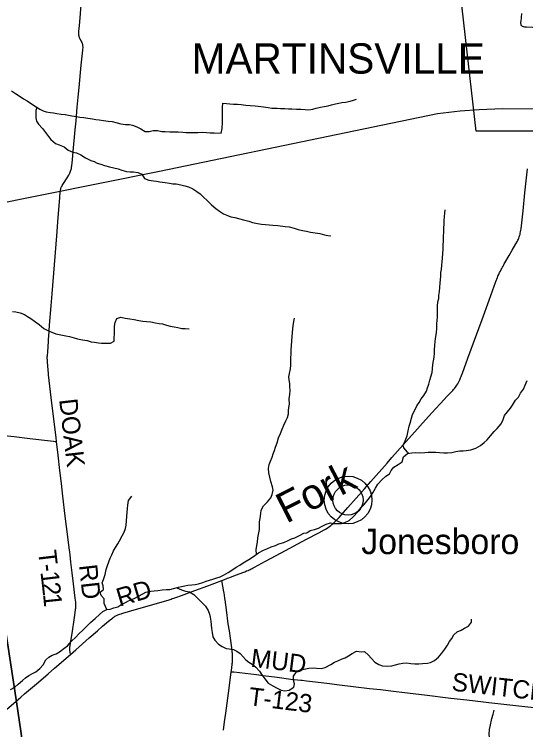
# Model space of a CAD drawing. Extents: x 1442749 to 1756758, y 235267 to 677782.
# Drawn here: x 1587992 to 1596416, y 473153 to 484946 of the extents above; entities that cross this region are included whole.
import ezdxf

# ---------------------------------------------------------------- set-up
doc = ezdxf.new("R2010")
doc.units = 0
for name, color, linetype in [('GM_X_City_Street', 7, 'Continuous'), ('GM_X_Corporation', 7, 'Continuous'), ('GM_X_Corporation_Text', 7, 'Continuous'), ('GM_X_County_Road', 7, 'Continuous'), ('GM_X_County_Road_Text', 7, 'Continuous'), ('GM_X_Minor_River', 7, 'Continuous'), ('GM_X_Minor_River_Text', 7, 'Continuous'), ('GM_X_Rail_Line', 7, 'Continuous'), ('GM_X_Township', 7, 'Continuous'), ('GM_X_Township_Road', 7, 'Continuous'), ('GM_X_Township_Road_Text', 7, 'Continuous'), ('GM_X_Unincorporated', 7, 'Continuous'), ('GM_X_Unincorporated_Location', 7, 'Continuous'), ('GM_X_Unincorporated_Text', 7, 'Continuous')]:
    doc.layers.add(name, color=color, linetype=linetype)

msp = doc.modelspace()

# ---------------------------------------------------------------- linework, layer by layer
at = {"layer": 'GM_X_City_Street'}
msp.add_lwpolyline([(1596346, 484957), (1596334, 484827), (1596333, 484814), (1596333, 484802), (1596334, 484791), (1596335, 484781), (1596339, 484769), (1596345, 484761), (1596352, 484755), (1596360, 484750), (1596373, 484746), (1596383, 484744), (1596396, 484742), (1596428, 484740), (1596530, 484732), (1596556, 484729), (1596663, 484718), (1596698, 484713)], dxfattribs=at)
at = {"layer": 'GM_X_Corporation'}
msp.add_lwpolyline([(1595505, 486015), (1596757, 485922), (1597610, 485853), (1597573, 485513), (1598676, 485417), (1598643, 485013), (1599988, 484861), (1599899, 483414), (1599034, 483364), (1596541, 483017), (1595600, 483017), (1595370, 485047)], close=True, dxfattribs=at)
at = {"layer": 'GM_X_County_Road'}
for points in [[(1591410, 475611), (1591482, 475639), (1591505, 475648), (1591528, 475657), (1591551, 475665), (1591654, 475705), (1591755, 475743), (1591771, 475749), (1591789, 475756), (1591819, 475769), (1591842, 475779), (1591863, 475789), (1591877, 475796), (1591895, 475805), (1591909, 475812), (1591925, 475820), (1591951, 475834), (1592130, 475929), (1592387, 476068), (1592804, 476291), (1593010, 476399), (1593096, 476446), (1593109, 476453), (1593121, 476460), (1593144, 476474), (1593166, 476489), (1593185, 476503), (1593205, 476518), (1593224, 476534), (1593245, 476552), (1593289, 476595), (1593304, 476612), (1593314, 476623), (1593326, 476636), (1593342, 476653), (1593487, 476814), (1593762, 477123), (1593867, 477244), (1594133, 477548), (1594213, 477639), (1594493, 477952), (1594633, 478113), (1594717, 478205), (1594873, 478374), (1595074, 478595), (1595118, 478643), (1595157, 478683), (1595205, 478734), (1595215, 478745), (1595230, 478762), (1595245, 478780), (1595260, 478800), (1595273, 478816), (1595285, 478835), (1595297, 478854), (1595303, 478864), (1595308, 478875), (1595320, 478897), (1595325, 478910), (1595330, 478921), (1595336, 478934), (1595343, 478951), (1595352, 478974), (1595358, 478990), (1595373, 479031), (1595464, 479277), (1595519, 479428), (1595698, 479915), (1595813, 480236), (1595926, 480541), (1595951, 480605), (1595959, 480627), (1595972, 480656), (1595979, 480671), (1595986, 480687), (1596000, 480714), (1596013, 480740), (1596023, 480758), (1596034, 480777), (1596043, 480794), (1596056, 480817), (1596063, 480831), (1596073, 480848), (1596144, 480971), (1596194, 481056), (1596255, 481161), (1596279, 481204), (1596287, 481221), (1596296, 481239), (1596303, 481257), (1596310, 481275), (1596316, 481294), (1596323, 481315), (1596328, 481337), (1596333, 481360), (1596337, 481386), (1596341, 481411), (1596352, 481509), (1596373, 481708), (1596405, 482001), (1596445, 482400)], [(1588920, 474393), (1589008, 474472), (1589227, 474665), (1589361, 474785), (1589446, 474858), (1589542, 474942), (1589591, 474981), (1589607, 474993), (1589623, 475005), (1589635, 475013), (1589650, 475023), (1589663, 475030), (1589677, 475037), (1589698, 475047), (1589712, 475052), (1589729, 475058), (1589751, 475065), (1589766, 475070), (1589782, 475075), (1589874, 475101), (1590082, 475159), (1590258, 475212), (1590541, 475296), (1590577, 475307), (1590595, 475313), (1590619, 475321), (1590654, 475333), (1590687, 475345), (1590714, 475355), (1590746, 475367), (1590966, 475449), (1591182, 475527), (1591410, 475611)], [(1591566, 474108), (1591568, 474131), (1591580, 474225), (1591582, 474242), (1591584, 474258), (1591586, 474278), (1591587, 474297), (1591588, 474324), (1591589, 474344), (1591588, 474363), (1591587, 474380), (1591586, 474402), (1591584, 474416), (1591583, 474429), (1591574, 474504), (1591552, 474660), (1591535, 474780), (1591517, 474900), (1591487, 475128), (1591465, 475294), (1591463, 475307), (1591461, 475319), (1591447, 475408), (1591445, 475421), (1591444, 475428), (1591410, 475611)], [(1588102, 473690), (1588162, 473742), (1588292, 473853), (1588391, 473939), (1588550, 474076), (1588655, 474166), (1588920, 474393)], [(1591437, 473145), (1591456, 473285), (1591475, 473425), (1591531, 473838), (1591566, 474108)], [(1587865, 473485), (1588063, 473656), (1588102, 473690)]]:
    msp.add_lwpolyline(points, dxfattribs=at)
at = {"layer": 'GM_X_Minor_River'}
for points in [[(1587947, 483685), (1588014, 483640), (1588074, 483601), (1588143, 483552), (1588205, 483518), (1588277, 483470), (1588350, 483421), (1588412, 483381), (1588466, 483352)], [(1588466, 483352), (1588518, 483337), (1588590, 483328), (1588640, 483319), (1588690, 483313), (1588764, 483300), (1588830, 483293), (1588884, 483282), (1588942, 483273), (1589018, 483262), (1589074, 483252), (1589138, 483243), (1589204, 483234), (1589280, 483221), (1589336, 483210), (1589388, 483204), (1589464, 483197), (1589538, 483184), (1589602, 483177), (1589688, 483156), (1589746, 483143), (1589824, 483132), (1589889, 483127), (1589941, 483116), (1590008, 483093), (1590078, 483056), (1590150, 483015), (1590214, 483012), (1590282, 483030), (1590351, 483031), (1590425, 483016), (1590477, 483013), (1590553, 483010), (1590619, 483007), (1590689, 483006), (1590769, 483003), (1590823, 482999), (1590890, 482998), (1590958, 482999), (1591014, 483000), (1591092, 483003), (1591160, 483000), (1591216, 482994), (1591283, 482991), (1591399, 482989), (1591416, 483065), (1591421, 483165), (1591420, 483233), (1591423, 483412), (1591428, 483482), (1591486, 483475), (1591540, 483468), (1591602, 483464), (1591668, 483463), (1591728, 483460), (1591806, 483449), (1591880, 483442), (1591958, 483435), (1592012, 483430), (1592095, 483419), (1592175, 483410), (1592235, 483401), (1592321, 483396), (1592377, 483393), (1592447, 483392), (1592509, 483390), (1592563, 483387), (1592640, 483384), (1592710, 483381), (1592784, 483376), (1592836, 483371), (1592910, 483384), (1592963, 483400), (1593039, 483417), (1593095, 483424), (1593162, 483437), (1593220, 483453), (1593284, 483472), (1593339, 483483), (1593389, 483491), (1593447, 483500), (1593526, 483513), (1593578, 483528), (1593628, 483546)], [(1588361, 483414), (1588347, 483359), (1588344, 483291), (1588344, 483237), (1588359, 483187), (1588389, 483134), (1588454, 483063), (1588507, 482996), (1588558, 482934), (1588592, 482881), (1588673, 482818), (1588729, 482795), (1588811, 482762), (1588878, 482707), (1588956, 482674), (1589016, 482661), (1589090, 482630), (1589167, 482579), (1589255, 482538), (1589307, 482517), (1589359, 482492), (1589417, 482474), (1589480, 482453), (1589560, 482432), (1589634, 482413), (1589702, 482396), (1589762, 482377), (1589840, 482356), (1589902, 482351), (1589954, 482348), (1590028, 482337), (1590094, 482310), (1590139, 482240), (1590209, 482209), (1590285, 482200), (1590335, 482195), (1590389, 482186), (1590476, 482173), (1590546, 482162), (1590604, 482154), (1590658, 482149), (1590734, 482136), (1590802, 482121), (1590860, 482104), (1590933, 482069), (1590997, 482026), (1591053, 481987), (1591102, 481937), (1591173, 481872), (1591243, 481807), (1591312, 481746), (1591370, 481699), (1591441, 481656), (1591493, 481633), (1591559, 481610), (1591623, 481595), (1591683, 481582), (1591767, 481559), (1591853, 481534), (1591917, 481515), (1592001, 481496), (1592063, 481489), (1592131, 481482), (1592189, 481474), (1592251, 481471), (1592333, 481464), (1592453, 481450), (1592519, 481443), (1592605, 481418), (1592667, 481401), (1592741, 481382), (1592805, 481369), (1592869, 481355), (1592947, 481342), (1593023, 481333), (1593101, 481311), (1593157, 481297), (1593207, 481292)], [(1594490, 477708), (1594468, 477730), (1594408, 477797), (1594397, 477847), (1594430, 477915), (1594463, 477995), (1594480, 478079), (1594497, 478154), (1594512, 478208), (1594535, 478286), (1594554, 478348), (1594591, 478418), (1594626, 478492), (1594659, 478545), (1594696, 478605), (1594741, 478662), (1594780, 478732), (1594799, 478788), (1594821, 478848), (1594838, 478916), (1594855, 478968), (1594878, 479042), (1594883, 479102), (1594888, 479172), (1594899, 479234), (1594908, 479296), (1594914, 479362), (1594915, 479412), (1594920, 479492), (1594925, 479546), (1594932, 479600), (1594947, 479696), (1594952, 479772), (1594955, 479846), (1594958, 479900), (1594962, 479954), (1594963, 480005), (1594962, 480081), (1594965, 480137), (1594972, 480207), (1594983, 480259), (1594987, 480313), (1594994, 480377), (1595003, 480443), (1595010, 480517), (1595015, 480569), (1595018, 480631), (1595020, 480687), (1595027, 480741), (1595034, 480809), (1595041, 480863), (1595048, 480924), (1595051, 481008), (1595055, 481068), (1595058, 481144), (1595061, 481208), (1595064, 481294), (1595067, 481350), (1595070, 481432), (1595073, 481482), (1595076, 481555), (1595079, 481607), (1595084, 481675), (1595090, 481725)], [(1587964, 480047), (1588017, 480040), (1588087, 480025), (1588158, 479996), (1588210, 479964), (1588264, 479933), (1588325, 479890), (1588403, 479833), (1588476, 479766), (1588554, 479727), (1588610, 479708), (1588676, 479681), (1588730, 479668), (1588788, 479654), (1588840, 479645), (1588904, 479634), (1588977, 479611), (1589035, 479596), (1589115, 479581), (1589191, 479566), (1589261, 479549), (1589315, 479540), (1589377, 479528), (1589430, 479523), (1589506, 479526), (1589576, 479523), (1589635, 479558), (1589639, 479610), (1589644, 479678), (1589643, 479729), (1589644, 479805), (1589655, 479863), (1589680, 479933), (1589748, 479954), (1589818, 479937), (1589896, 479926), (1589964, 479913), (1590042, 479898), (1590112, 479889), (1590170, 479882), (1590242, 479877), (1590320, 479862), (1590377, 479851), (1590433, 479845), (1590500, 479824), (1590560, 479807), (1590626, 479794), (1590686, 479781), (1590752, 479766), (1590807, 479766), (1590873, 479761)], [(1591984, 476045), (1591979, 476120), (1591990, 476188), (1591997, 476243), (1592006, 476313), (1592017, 476373), (1592030, 476451), (1592031, 476523), (1592034, 476577), (1592040, 476637), (1592051, 476717), (1592060, 476771), (1592099, 476843), (1592164, 476908), (1592217, 476975), (1592242, 477029), (1592257, 477101), (1592246, 477155), (1592219, 477244), (1592202, 477314), (1592187, 477389), (1592180, 477457), (1592189, 477527), (1592211, 477579), (1592240, 477646), (1592257, 477702), (1592278, 477756), (1592297, 477808), (1592320, 477880), (1592343, 477964), (1592378, 478034), (1592405, 478109), (1592432, 478175), (1592463, 478243), (1592492, 478297), (1592509, 478359), (1592509, 478415), (1592512, 478465), (1592523, 478517), (1592522, 478611), (1592529, 478673), (1592534, 478749), (1592533, 478805), (1592531, 478859), (1592522, 478920), (1592517, 478970), (1592525, 479022), (1592540, 479100), (1592545, 479160), (1592546, 479228), (1592549, 479286), (1592552, 479346), (1592555, 479422), (1592560, 479480), (1592565, 479563), (1592570, 479637), (1592583, 479761), (1592588, 479813), (1592599, 479883), (1592606, 479939)], [(1594756, 477722), (1594812, 477727), (1594881, 477729), (1594937, 477730), (1594999, 477725), (1595069, 477718), (1595131, 477717), (1595199, 477724), (1595268, 477740), (1595332, 477749), (1595384, 477748), (1595435, 477758), (1595513, 477767), (1595595, 477792), (1595672, 477837), (1595731, 477888), (1595782, 477933), (1595837, 477997), (1595896, 478070), (1595947, 478120), (1596012, 478193), (1596043, 478265), (1596066, 478331), (1596115, 478394), (1596164, 478452), (1596201, 478505), (1596248, 478583), (1596299, 478636), (1596332, 478698), (1596379, 478766), (1596406, 478835), (1596439, 478907)], [(1588562, 474351), (1588615, 474380), (1588681, 474405), (1588736, 474435), (1588807, 474490), (1588866, 474537), (1588937, 474612), (1589006, 474680), (1589057, 474731), (1589122, 474792), (1589181, 474856), (1589250, 474921), (1589323, 474986), (1589396, 475053), (1589449, 475101), (1589517, 475134), (1589570, 475139), (1589632, 475161), (1589695, 475180), (1589765, 475223), (1589822, 475250), (1589876, 475276), (1589927, 475299), (1589979, 475323), (1590036, 475354), (1590107, 475395), (1590159, 475422), (1590241, 475439), (1590294, 475443), (1590354, 475450), (1590426, 475457), (1590499, 475466), (1590553, 475465), (1590617, 475479), (1590698, 475500), (1590748, 475515), (1590802, 475524), (1590852, 475534), (1590917, 475541), (1590971, 475544), (1591027, 475558), (1591096, 475581), (1591152, 475604), (1591207, 475619), (1591265, 475635), (1591329, 475654), (1591386, 475675), (1591438, 475701), (1591513, 475742), (1591576, 475781), (1591645, 475830), (1591705, 475867), (1591762, 475901), (1591883, 475975), (1591952, 476023), (1592015, 476066), (1592096, 476111), (1592154, 476136), (1592223, 476165), (1592293, 476187), (1592352, 476214), (1592432, 476241), (1592503, 476274), (1592561, 476301), (1592616, 476317), (1592692, 476352), (1592759, 476393), (1592809, 476400), (1592866, 476436), (1592936, 476453), (1593001, 476476), (1593055, 476503), (1593132, 476543), (1593201, 476562), (1593259, 476551), (1593335, 476550), (1593385, 476553), (1593437, 476567), (1593508, 476604), (1593577, 476663), (1593652, 476746), (1593707, 476814), (1593758, 476867), (1593821, 476947), (1593858, 476998), (1593899, 477060), (1593942, 477135), (1593983, 477201), (1594048, 477274), (1594115, 477330), (1594172, 477369), (1594199, 477423), (1594246, 477480), (1594318, 477525), (1594383, 477569), (1594406, 477653), (1594471, 477704), (1594542, 477719), (1594598, 477720), (1594664, 477719), (1594756, 477722)], [(1589517, 475134), (1589494, 475182), (1589473, 475233), (1589474, 475311), (1589422, 475366), (1589405, 475420), (1589462, 475464), (1589456, 475524), (1589441, 475574), (1589460, 475630), (1589489, 475712), (1589508, 475792), (1589525, 475862), (1589548, 475921), (1589569, 475981), (1589598, 476037), (1589625, 476103), (1589657, 476155), (1589696, 476214), (1589727, 476266), (1589770, 476351), (1589803, 476407), (1589824, 476467), (1589835, 476525), (1589842, 476597), (1589845, 476667), (1589850, 476741), (1589855, 476799), (1589863, 476855), (1589876, 476933), (1589927, 477003)], [(1590670, 475493), (1590749, 475459), (1590815, 475438), (1590879, 475423), (1590947, 475382), (1591010, 475321), (1591083, 475248), (1591143, 475187), (1591186, 475116), (1591209, 475058), (1591220, 475008), (1591228, 474940), (1591237, 474883), (1591242, 474823), (1591251, 474757), (1591264, 474685), (1591296, 474626), (1591355, 474565), (1591418, 474522), (1591482, 474493), (1591534, 474485), (1591604, 474474), (1591660, 474445), (1591714, 474408), (1591763, 474355), (1591807, 474305), (1591858, 474264), (1591912, 474231), (1591969, 474182), (1592031, 474117), (1592068, 474059), (1592117, 473990), (1592176, 473919), (1592252, 473874), (1592322, 473835), (1592389, 473802), (1592446, 473795), (1592520, 473802), (1592595, 473854), (1592606, 473910), (1592592, 473972), (1592593, 474036), (1592640, 474105), (1592701, 474135), (1592769, 474148), (1592846, 474167), (1592914, 474170), (1592972, 474165), (1593050, 474162), (1593115, 474180), (1593205, 474226), (1593268, 474266), (1593321, 474287), (1593391, 474320), (1593444, 474338), (1593498, 474371), (1593557, 474408), (1593632, 474447), (1593710, 474436), (1593760, 474440), (1593829, 474383), (1593871, 474332), (1593932, 474267), (1593998, 474226), (1594060, 474207), (1594122, 474201), (1594214, 474203), (1594270, 474221), (1594333, 474236), (1594391, 474251), (1594451, 474256), (1594525, 474243), (1594591, 474239), (1594656, 474240), (1594714, 474245), (1594798, 474252), (1594848, 474263), (1594915, 474291), (1594982, 474348), (1595033, 474417), (1595082, 474481), (1595129, 474544), (1595162, 474604), (1595201, 474658), (1595234, 474715), (1595286, 474765), (1595355, 474796), (1595407, 474827), (1595476, 474859), (1595525, 474924), (1595526, 474976)], [(1587932, 473818), (1588002, 473855), (1588057, 473906), (1588126, 473965), (1588179, 474007), (1588233, 474046), (1588294, 474080), (1588347, 474107), (1588411, 474160), (1588468, 474222), (1588510, 474303), (1588562, 474351)], [(1595747, 472352), (1595756, 472412), (1595765, 472466), (1595770, 472558), (1595773, 472612), (1595782, 472664), (1595801, 472764), (1595810, 472838), (1595813, 472910), (1595820, 472962), (1595821, 473028), (1595813, 473080), (1595818, 473154), (1595833, 473208), (1595857, 473340), (1595882, 473410), (1595899, 473476)]]:
    msp.add_lwpolyline(points, dxfattribs=at)
at = {"layer": 'GM_X_Rail_Line'}
msp.add_lwpolyline([(1571148, 478363), (1571889, 478539), (1575743, 479319), (1579466, 480096), (1583642, 480978), (1587511, 481783), (1590382, 482359), (1593451, 482999), (1594964, 483308), (1595339, 483357), (1595650, 483379), (1596034, 483391), (1596557, 483385), (1598434, 483400), (1602128, 483416), (1606202, 483416), (1608267, 483417), (1610514, 483462), (1613925, 483518), (1615664, 483549), (1619432, 483601)], dxfattribs=at)
at = {"layer": 'GM_X_Township'}
for points in [[(1590479, 454965), (1590579, 456501), (1589955, 460536), (1589883, 461020), (1588851, 468025), (1588027, 473613), (1587351, 478007), (1587012, 480278), (1582429, 481309), (1581429, 481533), (1582700, 483060), (1583514, 484036), (1583852, 484442), (1586641, 487791), (1589558, 491294), (1589677, 491347), (1594192, 493386), (1600346, 496373)], [(1571453, 483622), (1577047, 482527), (1577422, 482442), (1581429, 481533), (1582429, 481309), (1587012, 480278), (1587351, 478007), (1588027, 473613), (1588851, 468025), (1589883, 461020)]]:
    msp.add_lwpolyline(points, dxfattribs=at)
at = {"layer": 'GM_X_Township_Road'}
for points in [[(1588688, 477906), (1588681, 477968), (1588613, 478535), (1588557, 479003), (1588556, 479017), (1588555, 479027), (1588543, 479144), (1588538, 479216), (1588537, 479251), (1588536, 479267), (1588536, 479278), (1588536, 479289), (1588536, 479301), (1588537, 479316), (1588542, 479383), (1588556, 479553), (1588558, 479596), (1588561, 479635), (1588574, 479821), (1588598, 480142), (1588614, 480338), (1588692, 481296), (1588715, 481594), (1588732, 481787), (1588744, 481924), (1588750, 482022), (1588751, 482036), (1588754, 482055), (1588756, 482066), (1588759, 482077), (1588766, 482095), (1588773, 482110), (1588780, 482125), (1588790, 482142), (1588801, 482158), (1588861, 482249), (1588888, 482293), (1588906, 482327), (1588915, 482345), (1588920, 482361), (1588925, 482376), (1588929, 482390), (1588932, 482404), (1588934, 482415), (1588937, 482432), (1588939, 482448), (1588948, 482546), (1588961, 482686), (1588997, 483039), (1589010, 483192), (1589030, 483414), (1589045, 483578), (1589060, 483741), (1589094, 484107), (1589120, 484355), (1589124, 484410), (1589123, 484422), (1589122, 484434), (1589120, 484447), (1589117, 484459), (1589113, 484469), (1589107, 484483), (1589102, 484493), (1589096, 484504), (1589091, 484512), (1589078, 484535), (1589071, 484549), (1589065, 484565), (1589062, 484577), (1589059, 484587), (1589057, 484601), (1589056, 484613), (1589056, 484626), (1589055, 484636), (1589057, 484675), (1589064, 484757), (1589100, 485162)], [(1587570, 478033), (1587667, 478021), (1587826, 478003), (1587989, 477984), (1588247, 477953), (1588590, 477915), (1588636, 477909), (1588667, 477906), (1588688, 477906)], [(1588920, 474393), (1588910, 474437), (1588908, 474446), (1588906, 474455), (1588905, 474470), (1588906, 474481), (1588908, 474504), (1588913, 474540), (1588923, 474611), (1588944, 474738), (1588983, 475004), (1589000, 475127), (1589002, 475140), (1589004, 475158), (1589006, 475176), (1589006, 475193), (1589007, 475209), (1589006, 475227), (1589005, 475242), (1589004, 475257), (1588996, 475323), (1588967, 475557), (1588947, 475737), (1588924, 475916), (1588910, 476036), (1588905, 476079), (1588895, 476150), (1588867, 476375), (1588851, 476502), (1588832, 476671), (1588792, 477003), (1588769, 477212), (1588743, 477424), (1588715, 477681), (1588688, 477906)], [(1591566, 474108), (1591608, 474104), (1591888, 474072), (1591982, 474060), (1592090, 474046), (1592321, 474016), (1592549, 473988), (1592712, 473970), (1592735, 473967)], [(1592735, 473967), (1592803, 473958), (1592904, 473946), (1593138, 473919), (1593347, 473892), (1593572, 473866), (1593845, 473834), (1594025, 473813), (1594239, 473786), (1594419, 473764), (1594748, 473726), (1595181, 473675), (1595449, 473646), (1595724, 473613)], [(1595724, 473613), (1595810, 473603), (1596156, 473564), (1596453, 473531), (1596981, 473472), (1597578, 473408), (1597907, 473373), (1598244, 473339)]]:
    msp.add_lwpolyline(points, dxfattribs=at)
at = {"layer": 'GM_X_Unincorporated'}
for radius in [393, 249]:
    msp.add_circle((1593490, 476939), radius, dxfattribs=at)
at = {"layer": 'GM_X_Unincorporated_Location'}
msp.add_line((1593490, 476939), (1593490, 476939), dxfattribs=at)

# ---------------------------------------------------------------- texts
at = {"layer": 'GM_X_Corporation_Text'}
msp.add_text('MARTINSVILLE', height=500, rotation=0, dxfattribs=at).set_placement((1590914, 483968))
at = {"layer": 'GM_X_County_Road_Text'}
msp.add_text('RD', height=300, rotation=16.4676, dxfattribs=at).set_placement((1589725, 475180))
at = {"layer": 'GM_X_Minor_River_Text'}
msp.add_text('Fork', height=500, rotation=27.0354, dxfattribs=at).set_placement((1592473, 476546))
at = {"layer": 'GM_X_Township_Road_Text'}
for s, rotation, p in [('DOAK', 276.624, (1588730, 478595)), ('T', 276.6748, (1588382, 476097)), ('-', 276.6702, (1588408, 475874)), ('RD', 276.4497, (1589056, 475863)), ('1', 276.6235, (1588422, 475752)), ('2', 276.4931, (1588443, 475569)), ('1', 275.9224, (1588464, 475386)), ('MUD', 352.948, (1591877, 474193)), ('SWITCH', 353.6023, (1595187, 473798)), ('T-123', 352.9819, (1591840, 473557))]:
    msp.add_text(s, height=300, rotation=rotation, dxfattribs=at).set_placement(p)
at = {"layer": 'GM_X_Unincorporated_Text'}
msp.add_text('Jonesboro', height=417, rotation=0, dxfattribs=at).set_placement((1593708, 476047))

doc.saveas('drawing.dxf')
